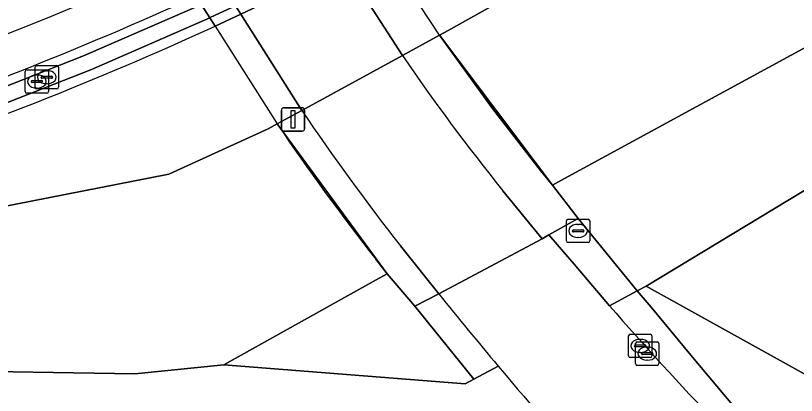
# Model space of a CAD drawing. Extents: x 155018 to 156648, y 383979 to 385733.
# Drawn here: x 155613.64 to 155646.96, y 384044.66 to 384060.87 of the extents above; entities that cross this region are included whole.
import ezdxf

# ---------------------------------------------------------------- set-up
doc = ezdxf.new("R2010")
doc.units = 0
for name, color, linetype in [('IMGEO_Berm_open', 7, 'Continuous'), ('IMGEO_Dek', 7, 'Continuous'), ('IMGEO_Groenvoorziening', 7, 'Continuous'), ('IMGEO_Hek', 7, 'Continuous'), ('IMGEO_Kolk', 7, 'Continuous'), ('IMGEO_Lichtmast', 7, 'Continuous'), ('IMGEO_Oever', 7, 'Continuous'), ('IMGEO_Rijbaan_lokaal_gesloten', 7, 'Continuous'), ('IMGEO_Rijbaan_regionaal_gesloten', 7, 'Continuous'), ('IMGEO_Terreindeel_open', 7, 'Continuous'), ('IMGEO_Verkeerseiland_gesloten', 7, 'Continuous'), ('IMGEO_Waterloop', 7, 'Continuous')]:
    doc.layers.add(name, color=color, linetype=linetype)

msp = doc.modelspace()

# ---------------------------------------------------------------- linework, layer by layer
at = {"layer": 'IMGEO_Berm_open'}
for points in [[(155640.173, 384049.127), (155638.99, 384048.487)], [(155643.557, 384043.496), (155644.305, 384044.171), (155642.461, 384046.385), (155640.76, 384048.433), (155640.173, 384049.127)]]:
    msp.add_lwpolyline(points, dxfattribs=at)
msp.add_arc((155733.901, 384130.75), 125.6, 220.91673, 224.00323, dxfattribs=at)
at = {"layer": 'IMGEO_Dek'}
for points in [[(155614.427, 384075.513), (155616.765, 384070.251), (155617.5, 384068.774), (155618.198, 384067.37), (155620.564, 384063.097), (155621.34, 384061.696), (155622.152, 384060.419), (155624.8, 384056.251)], [(155629.008, 384050.475), (155629.5, 384049.847), (155630.674, 384048.467), (155631.698, 384048.991), (155636.115, 384051.35), (155636.396, 384051.508), (155637.652, 384052.215), (155636.55, 384053.638), (155636.041, 384054.265), (155633.995, 384056.9), (155631.735, 384060.031), (155629.205, 384063.89), (155628.43, 384065.179), (155627.694, 384066.405), (155625.337, 384070.693)]]:
    msp.add_lwpolyline(points, dxfattribs=at)
msp.add_arc((155712.568, 384115.772), 106.047, 214.14365, 218.00541, dxfattribs=at)
at = {"layer": 'IMGEO_Groenvoorziening'}
for points in [[(155755.117, 384149.144), (155744.226, 384141.17), (155730.449, 384131.755), (155710.881, 384117.917), (155676.14, 384093.919), (155665.032, 384085.963), (155660.554, 384082.402), (155651.372, 384076.431), (155642.047, 384070.624), (155634.376, 384066.488), (155629.205, 384063.89), (155627.623, 384063.094), (155624.249, 384061.399), (155623.247, 384060.931), (155622.152, 384060.419)], [(155634.036, 384061.317), (155632.1, 384060.23), (155631.735, 384060.031), (155636.55, 384053.638), (155636.902, 384053.827), (155651.736, 384061.909), (155655.252, 384063.513), (155665.636, 384064.506), (155680.527, 384065.93), (155688.231, 384070.329), (155691.672, 384072.915), (155701.599, 384081.92), (155710.636, 384092.118), (155723.684, 384105.475)], [(155596.509, 384050.96), (155597.12, 384049.434), (155604.059, 384050.94), (155620.185, 384054.1), (155624.414, 384056.04), (155624.8, 384056.251), (155625.854, 384056.825), (155630.145, 384059.165), (155631.735, 384060.031), (155632.1, 384060.23), (155634.036, 384061.317)], [(155640.544, 384049.327), (155640.173, 384049.127), (155640.76, 384048.433), (155642.461, 384046.385), (155644.305, 384044.171)], [(155651.009, 384038.473), (155654.125, 384036.117), (155664.043, 384035.007), (155664.644, 384036.558), (155660.419, 384038.3), (155640.544, 384049.327)], [(155634.232, 384045.916), (155633.197, 384045.356), (155632.824, 384045.154), (155622.523, 384045.972), (155618.728, 384045.587), (155604.821, 384045.809), (155598.562, 384045.828)]]:
    msp.add_lwpolyline(points, dxfattribs=at)
for points in [[(155664.644, 384036.558), (155669.878, 384050.075), (155669.752, 384050.152), (155669.25, 384050.339), (155670.18, 384052.637), (155674.877, 384050.832), (155674.338, 384049.424), (155674.541, 384049.347), (155678.521, 384058.946), (155676.57, 384059.883), (155680.527, 384065.93), (155665.636, 384064.506), (155640.544, 384049.327), (155660.419, 384038.3)], [(155665.636, 384064.506), (155655.252, 384063.513), (155651.736, 384061.909), (155636.902, 384053.827), (155636.55, 384053.638), (155637.652, 384052.215), (155640.173, 384049.127), (155640.544, 384049.327)], [(155598.562, 384045.828), (155604.821, 384045.809), (155618.728, 384045.587), (155622.523, 384045.972), (155629.158, 384049.663), (155629.5, 384049.847), (155624.8, 384056.251), (155624.414, 384056.04), (155620.185, 384054.1), (155604.059, 384050.94), (155597.12, 384049.434)], [(155630.674, 384048.467), (155629.5, 384049.847), (155629.158, 384049.663), (155622.523, 384045.972), (155632.824, 384045.154), (155633.197, 384045.356)]]:
    msp.add_lwpolyline(points, close=True, dxfattribs=at)
for centre, radius, start, end in [((155509.153, 384323.264), 283.018, 288.45393, 293.18204), ((155558.732, 384198.76), 150.686, 288.36681, 294.54999), ((155558.484, 384199.371), 152.844, 288.39419, 294.61744), ((155776.373, 384165.523), 185.769, 220.0795, 222.16649)]:
    msp.add_arc(centre, radius, start, end, dxfattribs=at)
at = {"layer": 'IMGEO_Hek'}
for points in [[(155631.735, 384060.031), (155629.205, 384063.89)], [(155622.152, 384060.419), (155621.34, 384061.696)], [(155622.152, 384060.419), (155624.8, 384056.251)], [(155631.735, 384060.031), (155633.995, 384056.9)], [(155633.995, 384056.9), (155636.041, 384054.265)], [(155636.041, 384054.265), (155636.55, 384053.638)], [(155636.55, 384053.638), (155637.652, 384052.215)], [(155637.652, 384052.215), (155640.173, 384049.127)], [(155629.5, 384049.847), (155629.008, 384050.475)], [(155629.5, 384049.847), (155630.674, 384048.467)], [(155630.674, 384048.467), (155633.197, 384045.356)]]:
    msp.add_lwpolyline(points, dxfattribs=at)
msp.add_arc((155712.568, 384115.772), 106.047, 214.14365, 218.00541, dxfattribs=at)
at = {"layer": 'IMGEO_Kolk'}
for p, q in [((155614.046, 384057.634), (155614.046, 384058.486)), ((155614.121, 384058.56), (155614.973, 384058.56)), ((155614.472, 384057.815), (155614.472, 384058.667)), ((155614.547, 384058.741), (155615.399, 384058.741)), ((155614.96, 384058.521), (155614.985, 384058.521)), ((155615.047, 384058.486), (155615.047, 384057.634)), ((155615.473, 384058.667), (155615.473, 384057.815)), ((155614.534, 384058.34), (155614.559, 384058.34)), ((155614.731, 384058.235), (155614.731, 384058.247)), ((155615.169, 384058.198), (155614.771, 384058.198)), ((155614.774, 384058.284), (155615.172, 384058.284)), ((155615.215, 384058.247), (155615.215, 384058.235)), ((155614.305, 384058.054), (155614.305, 384058.066)), ((155614.743, 384058.017), (155614.345, 384058.017)), ((155614.348, 384058.103), (155614.746, 384058.103)), ((155614.557, 384057.78), (155614.532, 384057.78)), ((155614.789, 384058.066), (155614.789, 384058.054)), ((155614.983, 384057.961), (155614.958, 384057.961)), ((155614.973, 384057.56), (155614.121, 384057.56)), ((155615.399, 384057.741), (155614.547, 384057.741)), ((155637.145, 384051.256), (155637.145, 384052.108)), ((155637.22, 384052.182), (155638.072, 384052.182)), ((155638.146, 384052.108), (155638.146, 384051.256)), ((155637.633, 384051.962), (155637.658, 384051.962)), ((155637.404, 384051.676), (155637.404, 384051.688)), ((155637.842, 384051.639), (155637.444, 384051.639)), ((155637.447, 384051.725), (155637.845, 384051.725)), ((155637.888, 384051.688), (155637.888, 384051.676)), ((155638.072, 384051.182), (155637.22, 384051.182)), ((155637.656, 384051.402), (155637.631, 384051.402)), ((155639.796, 384046.347), (155639.796, 384047.199)), ((155639.871, 384047.273), (155640.723, 384047.273)), ((155640.797, 384047.199), (155640.797, 384046.347)), ((155640.055, 384046.767), (155640.055, 384046.779)), ((155640.096, 384046.018), (155640.096, 384046.87)), ((155640.098, 384046.816), (155640.496, 384046.816)), ((155640.171, 384046.944), (155641.023, 384046.944)), ((155640.284, 384047.053), (155640.309, 384047.053)), ((155640.539, 384046.779), (155640.539, 384046.767)), ((155641.097, 384046.87), (155641.097, 384046.018)), ((155640.493, 384046.73), (155640.095, 384046.73)), ((155640.307, 384046.493), (155640.282, 384046.493)), ((155640.355, 384046.438), (155640.355, 384046.45)), ((155640.398, 384046.487), (155640.796, 384046.487)), ((155640.584, 384046.724), (155640.609, 384046.724)), ((155640.839, 384046.45), (155640.839, 384046.438)), ((155640.723, 384046.273), (155639.871, 384046.273)), ((155640.793, 384046.401), (155640.395, 384046.401)), ((155640.607, 384046.164), (155640.582, 384046.164)), ((155641.023, 384045.944), (155640.171, 384045.944))]:
    msp.add_line(p, q, dxfattribs=at)
for points in [[(155614.046, 384057.634), (155614.046, 384058.486)], [(155614.121, 384058.56), (155614.973, 384058.56)], [(155614.472, 384057.815), (155614.472, 384058.667)], [(155614.547, 384058.741), (155615.399, 384058.741)], [(155615.047, 384058.486), (155615.047, 384057.634)], [(155615.473, 384058.667), (155615.473, 384057.815)], [(155614.973, 384057.56), (155614.121, 384057.56)], [(155615.399, 384057.741), (155614.547, 384057.741)], [(155637.145, 384051.256), (155637.145, 384052.108)], [(155637.22, 384052.182), (155638.072, 384052.182)], [(155638.146, 384052.108), (155638.146, 384051.256)], [(155638.072, 384051.182), (155637.22, 384051.182)], [(155639.796, 384046.347), (155639.796, 384047.199)], [(155639.871, 384047.273), (155640.723, 384047.273)], [(155640.797, 384047.199), (155640.797, 384046.347)], [(155640.096, 384046.018), (155640.096, 384046.87)], [(155640.171, 384046.944), (155641.023, 384046.944)], [(155641.097, 384046.87), (155641.097, 384046.018)], [(155640.723, 384046.273), (155639.871, 384046.273)], [(155641.023, 384045.944), (155640.171, 384045.944)]]:
    msp.add_lwpolyline(points, dxfattribs=at)
for centre, radius, start, end in [((155614.123, 384058.484), 0.0765, 91.552, 178.448), ((155614.123, 384058.484), 0.0765, 91.552, 178.448), ((155614.549, 384058.665), 0.0765, 91.552, 178.448), ((155614.549, 384058.665), 0.0765, 91.552, 178.448), ((155614.971, 384058.484), 0.0765, 1.552, 88.448), ((155614.971, 384058.484), 0.0765, 1.552, 88.448), ((155615.397, 384058.665), 0.0765, 1.552, 88.448), ((155615.397, 384058.665), 0.0765, 1.552, 88.448), ((155614.771, 384058.244), 0.0403, 85.8775, 175.7526), ((155614.768, 384058.234), 0.0366, 178.938, 274.7102), ((155615.172, 384058.241), 0.043, 264.8664, 352.4533), ((155615.176, 384058.246), 0.0386, 1.7309, 96.639), ((155614.345, 384058.063), 0.0403, 85.8775, 175.7526), ((155614.342, 384058.053), 0.0366, 178.938, 274.7102), ((155614.549, 384057.817), 0.0765, 181.552, 268.448), ((155614.549, 384057.817), 0.0765, 181.552, 268.448), ((155614.746, 384058.06), 0.043, 264.8664, 352.4533), ((155614.75, 384058.065), 0.0386, 1.7309, 96.639), ((155615.397, 384057.817), 0.0765, 271.552, 358.448), ((155615.397, 384057.817), 0.0765, 271.552, 358.448), ((155614.123, 384057.636), 0.0765, 181.552, 268.448), ((155614.123, 384057.636), 0.0765, 181.552, 268.448), ((155614.971, 384057.636), 0.0765, 271.552, 358.448), ((155614.971, 384057.636), 0.0765, 271.552, 358.448), ((155637.222, 384052.106), 0.0765, 91.552, 178.448), ((155637.222, 384052.106), 0.0765, 91.552, 178.448), ((155638.07, 384052.106), 0.0765, 1.552, 88.448), ((155638.07, 384052.106), 0.0765, 1.552, 88.448), ((155637.444, 384051.685), 0.0403, 85.8775, 175.7526), ((155637.441, 384051.675), 0.0366, 178.938, 274.7102), ((155637.845, 384051.682), 0.043, 264.8664, 352.4533), ((155637.849, 384051.687), 0.0386, 1.7309, 96.639), ((155637.222, 384051.258), 0.0765, 181.552, 268.448), ((155637.222, 384051.258), 0.0765, 181.552, 268.448), ((155638.07, 384051.258), 0.0765, 271.552, 358.448), ((155638.07, 384051.258), 0.0765, 271.552, 358.448), ((155639.873, 384047.197), 0.0765, 91.552, 178.448), ((155639.873, 384047.197), 0.0765, 91.552, 178.448), ((155640.721, 384047.197), 0.0765, 1.552, 88.448), ((155640.721, 384047.197), 0.0765, 1.552, 88.448), ((155640.095, 384046.776), 0.0403, 85.8775, 175.7526), ((155640.173, 384046.868), 0.0765, 91.552, 178.448), ((155640.173, 384046.868), 0.0765, 91.552, 178.448), ((155640.5, 384046.778), 0.0386, 1.7309, 96.639), ((155641.021, 384046.868), 0.0765, 1.552, 88.448), ((155641.021, 384046.868), 0.0765, 1.552, 88.448), ((155640.092, 384046.766), 0.0366, 178.938, 274.7102), ((155640.395, 384046.447), 0.0403, 85.8775, 175.7526), ((155640.496, 384046.773), 0.043, 264.8664, 352.4533), ((155640.8, 384046.449), 0.0386, 1.7309, 96.639), ((155639.873, 384046.349), 0.0765, 181.552, 268.448), ((155639.873, 384046.349), 0.0765, 181.552, 268.448), ((155640.392, 384046.437), 0.0366, 178.938, 274.7102), ((155640.721, 384046.349), 0.0765, 271.552, 358.448), ((155640.721, 384046.349), 0.0765, 271.552, 358.448), ((155640.796, 384046.444), 0.043, 264.8664, 352.4533), ((155640.173, 384046.02), 0.0765, 181.552, 268.448), ((155640.173, 384046.02), 0.0765, 181.552, 268.448), ((155641.021, 384046.02), 0.0765, 271.552, 358.448), ((155641.021, 384046.02), 0.0765, 271.552, 358.448)]:
    msp.add_arc(centre, radius, start, end, dxfattribs=at)
for centre, major_axis, ratio, start_param, end_param in [((155614.959, 384058.241), (-0.387, 0.002), 0.722429, 4.712389, 7.853982), ((155614.984, 384058.241), (-0.39, 0.002), 0.717154, 1.570796, 4.712389), ((155614.533, 384058.06), (-0.387, 0.002), 0.722429, 4.712389, 7.853982), ((155614.558, 384058.06), (-0.39, 0.002), 0.717154, 1.570796, 4.712389), ((155637.632, 384051.682), (-0.387, 0.002), 0.722429, 4.712389, 7.853982), ((155637.657, 384051.682), (-0.39, 0.002), 0.717154, 1.570796, 4.712389), ((155640.283, 384046.773), (-0.387, 0.002), 0.722429, 4.712389, 7.853982), ((155640.308, 384046.773), (-0.39, 0.002), 0.717154, 1.570796, 4.712389), ((155640.583, 384046.444), (-0.387, 0.002), 0.722429, 4.712389, 7.853982), ((155640.608, 384046.444), (-0.39, 0.002), 0.717154, 1.570796, 4.712389)]:
    msp.add_ellipse(centre, major_axis=major_axis, ratio=ratio, start_param=start_param, end_param=end_param, dxfattribs=at)
at = {"layer": 'IMGEO_Lichtmast'}
for p, q in [((155624.984, 384056.041), (155624.984, 384056.841)), ((155624.984, 384056.841), (155624.984, 384056.041)), ((155625.084, 384056.941), (155625.874, 384056.941)), ((155625.874, 384056.941), (155625.084, 384056.941)), ((155625.974, 384056.841), (155625.974, 384056.041)), ((155625.974, 384056.041), (155625.974, 384056.841)), ((155625.874, 384055.941), (155625.084, 384055.941)), ((155625.084, 384055.941), (155625.874, 384055.941))]:
    msp.add_line(p, q, dxfattribs=at)
msp.add_lwpolyline([(155625.404, 384056.816), (155625.554, 384056.816), (155625.554, 384056.066), (155625.404, 384056.066), (155625.404, 384056.816)], dxfattribs=at)
for centre, start, end in [((155625.084, 384056.841), 90, 180), ((155625.084, 384056.841), 90, 180), ((155625.874, 384056.841), 0, 90), ((155625.874, 384056.841), 360, 90), ((155625.084, 384056.041), 180, 270), ((155625.084, 384056.041), 180, 270), ((155625.874, 384056.041), 270, 0), ((155625.874, 384056.041), 270, 0)]:
    msp.add_arc(centre, 0.1, start, end, dxfattribs=at)
at = {"layer": 'IMGEO_Oever'}
for points in [[(155595.949, 384052.36), (155596.106, 384051.969), (155596.106, 384051.969), (155599.553, 384053.002), (155602.969, 384054.131), (155606.353, 384055.355), (155611.478, 384057.16), (155616.534, 384059.148), (155621.516, 384061.316), (155621.567, 384061.34), (155622.613, 384061.828), (155622.662, 384061.851), (155623.772, 384062.37), (155627.033, 384064.013), (155628.645, 384064.821), (155633.876, 384067.447), (155641.503, 384071.559), (155650.791, 384077.343), (155659.973, 384083.313), (155675.718, 384094.516), (155710.462, 384118.517), (155730.032, 384132.355), (155743.804, 384141.767), (155754.677, 384149.728)], [(155622.152, 384060.419), (155623.247, 384060.931), (155624.249, 384061.399), (155627.623, 384063.094), (155629.205, 384063.89), (155634.376, 384066.488), (155642.047, 384070.624), (155651.372, 384076.431), (155660.554, 384082.402), (155665.032, 384085.963), (155676.14, 384093.919), (155710.881, 384117.917), (155730.449, 384131.755), (155744.226, 384141.17), (155755.117, 384149.144)], [(155651.147, 384076.784), (155641.837, 384070.987), (155634.183, 384066.86), (155628.99, 384064.248), (155627.398, 384063.445), (155624.066, 384061.776), (155623.07, 384061.311), (155623.021, 384061.288), (155621.976, 384060.799), (155621.959, 384060.791), (155621.942, 384060.784), (155621.925, 384060.776), (155616.882, 384058.577), (155611.763, 384056.561), (155606.574, 384054.731), (155603.198, 384053.51), (155599.791, 384052.383), (155596.353, 384051.351), (155596.353, 384051.351), (155596.509, 384050.96)]]:
    msp.add_lwpolyline(points, dxfattribs=at)
for centre, radius, start, end in [((155558.732, 384198.76), 150.686, 288.36681, 294.54999), ((155558.484, 384199.371), 152.844, 288.39419, 294.61744)]:
    msp.add_arc(centre, radius, start, end, dxfattribs=at)
at = {"layer": 'IMGEO_Rijbaan_lokaal_gesloten'}
for points in [[(155615.495, 384076.075), (155617.875, 384070.721), (155618.59, 384069.287), (155619.3, 384067.861), (155621.66, 384063.606), (155622.436, 384062.208), (155623.247, 384060.931), (155625.854, 384056.825)], [(155630.145, 384059.165), (155627.623, 384063.094), (155626.808, 384064.364), (155626.088, 384065.66), (155623.724, 384069.913)], [(155630.061, 384051.043), (155631.698, 384048.991), (155636.115, 384051.35), (155634.431, 384053.397)], [(155638.99, 384048.487), (155638.51, 384049.044), (155638.033, 384049.603), (155637.558, 384050.164), (155636.396, 384051.508), (155636.115, 384051.35), (155631.698, 384048.991)]]:
    msp.add_lwpolyline(points, dxfattribs=at)
for centre, radius, start, end in [((155710.293, 384114.244), 97.249, 214.49737, 218.73214), ((155712.369, 384115.352), 104.452, 214.0782, 218.00129), ((155781.549, 384169.896), 192.544, 218.89788, 220.0836), ((155733.901, 384130.75), 125.6, 220.91673, 224.00323), ((155776.373, 384165.523), 185.769, 220.0795, 222.16649)]:
    msp.add_arc(centre, radius, start, end, dxfattribs=at)
at = {"layer": 'IMGEO_Rijbaan_regionaal_gesloten'}
msp.add_arc((155509.153, 384323.264), 283.018, 288.45393, 293.18204, dxfattribs=at)
at = {"layer": 'IMGEO_Terreindeel_open'}
msp.add_lwpolyline([(155631.735, 384060.031), (155630.145, 384059.165), (155625.854, 384056.825), (155624.8, 384056.251), (155629.5, 384049.847), (155630.674, 384048.467), (155631.698, 384048.991), (155636.115, 384051.35), (155636.396, 384051.508), (155637.652, 384052.215), (155636.55, 384053.638)], close=True, dxfattribs=at)
at = {"layer": 'IMGEO_Verkeerseiland_gesloten'}
for points in [[(155619.842, 384078.364), (155622.293, 384072.799), (155623.004, 384071.365), (155623.724, 384069.913), (155626.088, 384065.66), (155626.808, 384064.364), (155627.623, 384063.094), (155630.145, 384059.165)], [(155614.427, 384075.513), (155616.765, 384070.251), (155617.5, 384068.774), (155618.198, 384067.37), (155620.564, 384063.097), (155621.34, 384061.696), (155622.152, 384060.419), (155624.8, 384056.251)], [(155634.431, 384053.397), (155636.115, 384051.35), (155636.396, 384051.508), (155637.652, 384052.215), (155636.55, 384053.638), (155636.041, 384054.265), (155633.995, 384056.9), (155631.735, 384060.031), (155629.205, 384063.89), (155628.43, 384065.179), (155627.694, 384066.405), (155625.337, 384070.693), (155624.605, 384072.163)], [(155625.854, 384056.825), (155623.247, 384060.931), (155622.436, 384062.208), (155621.66, 384063.606), (155619.3, 384067.861), (155618.59, 384069.287)], [(155629.008, 384050.475), (155629.5, 384049.847), (155630.674, 384048.467), (155631.698, 384048.991), (155630.061, 384051.043)], [(155631.698, 384048.991), (155630.674, 384048.467), (155633.197, 384045.356), (155634.232, 384045.916)]]:
    msp.add_lwpolyline(points, dxfattribs=at)
msp.add_lwpolyline([(155637.652, 384052.215), (155636.396, 384051.508), (155637.558, 384050.164), (155638.033, 384049.603), (155638.51, 384049.044), (155638.99, 384048.487), (155640.173, 384049.127)], close=True, dxfattribs=at)
for centre, radius, start, end in [((155710.293, 384114.244), 97.249, 214.49737, 218.73214), ((155712.369, 384115.352), 104.452, 214.0782, 218.00129), ((155712.568, 384115.772), 106.047, 214.14365, 218.00541), ((155781.549, 384169.896), 192.544, 218.89788, 220.0836)]:
    msp.add_arc(centre, radius, start, end, dxfattribs=at)
at = {"layer": 'IMGEO_Waterloop'}
for points in [[(155754.677, 384149.728), (155743.804, 384141.767), (155730.032, 384132.355), (155710.462, 384118.517), (155675.718, 384094.516), (155659.973, 384083.313), (155650.791, 384077.343), (155641.503, 384071.559), (155633.876, 384067.447), (155628.645, 384064.821), (155627.033, 384064.013), (155623.772, 384062.37), (155622.662, 384061.851), (155622.613, 384061.828), (155621.567, 384061.34), (155621.516, 384061.316), (155616.534, 384059.148), (155611.478, 384057.16), (155606.353, 384055.355), (155602.969, 384054.131), (155599.553, 384053.002), (155596.106, 384051.969), (155596.106, 384051.969), (155596.353, 384051.351)], [(155596.353, 384051.351), (155596.353, 384051.351), (155599.791, 384052.383), (155603.198, 384053.51), (155606.574, 384054.731), (155611.763, 384056.561), (155616.882, 384058.577), (155621.925, 384060.776), (155621.942, 384060.784), (155621.959, 384060.791), (155621.976, 384060.799), (155623.021, 384061.288), (155623.07, 384061.311), (155624.066, 384061.776), (155627.398, 384063.445), (155628.99, 384064.248), (155634.183, 384066.86), (155641.837, 384070.987), (155651.147, 384076.784)]]:
    msp.add_lwpolyline(points, dxfattribs=at)

doc.saveas('drawing.dxf')
